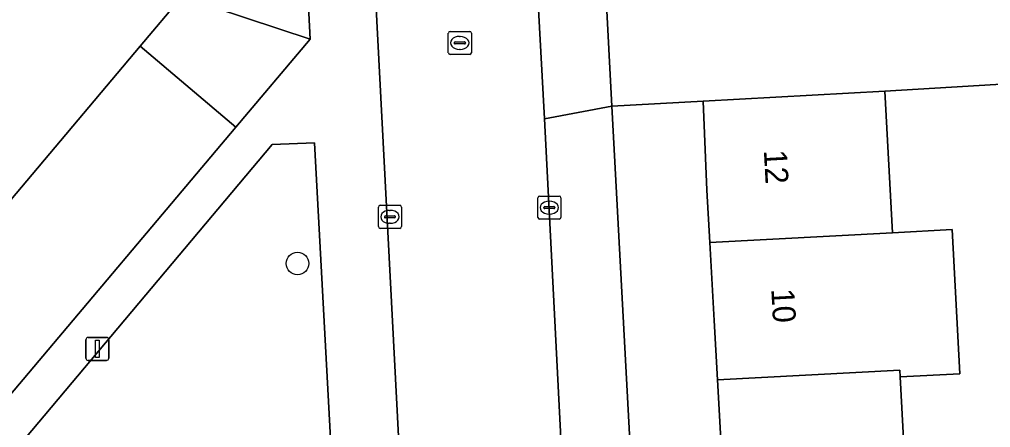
# Model space of a CAD drawing. Extents: x 161084 to 161928, y 385354 to 386522.
# Drawn here: x 161611.48 to 161653.65, y 386158.31 to 386176.02 of the extents above; entities that cross this region are included whole.
import ezdxf

# ---------------------------------------------------------------- set-up
doc = ezdxf.new("R2010")
doc.units = 0
for name, color, linetype in [('IMGEO_Boom', 7, 'Continuous'), ('IMGEO_Erf', 7, 'Continuous'), ('IMGEO_Groenvoorziening', 7, 'Continuous'), ('IMGEO_Kolk', 7, 'Continuous'), ('IMGEO_Lichtmast', 7, 'Continuous'), ('IMGEO_Muur', 7, 'Continuous'), ('IMGEO_Pand', 7, 'Continuous'), ('IMGEO_Pand_nummerreeks', 7, 'Continuous'), ('IMGEO_Rijbaan_lokaal_open', 7, 'Continuous'), ('IMGEO_Rioolput', 7, 'Continuous'), ('IMGEO_Voetpad_open', 7, 'Continuous')]:
    doc.layers.add(name, color=color, linetype=linetype)

msp = doc.modelspace()

# ---------------------------------------------------------------- linework, layer by layer
at = {"layer": 'IMGEO_Boom'}
msp.add_circle((161623.554, 386165.429), 0.489, dxfattribs=at)
at = {"layer": 'IMGEO_Erf'}
for points in [[(161656.052, 386173.323), (161649.064, 386172.9), (161649.391, 386166.76), (161651.987, 386166.899), (161652.319, 386160.643), (161649.723, 386160.504), (161650.024, 386154.848)], [(161642.119, 386154.424), (161641.787, 386160.38), (161641.641, 386162.951), (161641.456, 386166.335), (161641.332, 386168.614), (161641.164, 386172.469), (161637.206, 386172.247), (161639.296, 386133.291)]]:
    msp.add_lwpolyline(points, dxfattribs=at)
at = {"layer": 'IMGEO_Groenvoorziening'}
for points in [[(161618.291, 386181.639), (161617.137, 386203.786), (161610.462, 386210.396), (161608.302, 386210.434), (161604.878, 386160.809), (161606.863, 386163.164), (161616.713, 386174.853), (161618.532, 386177.011), (161618.487, 386177.868)], [(161624.104, 386175.156), (161623.766, 386181.646), (161618.291, 386181.639), (161618.487, 386177.868), (161618.532, 386177.011)], [(161620.878, 386171.336), (161624.104, 386175.156), (161618.532, 386177.011), (161616.713, 386174.853)], [(161611.02, 386159.662), (161620.878, 386171.336), (161616.713, 386174.853), (161606.863, 386163.164)], [(161624.287, 386170.668), (161622.458, 386170.587), (161605.296, 386150.212), (161604.499, 386148.919), (161604.412, 386148.812), (161604.335, 386148.697), (161604.269, 386148.576), (161604.214, 386148.45), (161604.17, 386148.319), (161604.138, 386148.185), (161604.118, 386148.049), (161604.11, 386147.911), (161604.115, 386147.773), (161604.132, 386147.638), (161604.214, 386147.382), (161604.318, 386147.135), (161604.444, 386146.897), (161604.591, 386146.672), (161604.757, 386146.461), (161604.941, 386146.266), (161605.142, 386146.088), (161605.16, 386146.074), (161611.058, 386141.222), (161624.979, 386157.832)]]:
    msp.add_lwpolyline(points, close=True, dxfattribs=at)
at = {"layer": 'IMGEO_Kolk'}
for p, q in [((161633.987, 386167.425), (161633.987, 386168.277)), ((161634.062, 386168.351), (161634.914, 386168.351)), ((161634.988, 386168.277), (161634.988, 386167.425)), ((161627.065, 386167.025), (161627.065, 386167.877)), ((161627.14, 386167.951), (161627.992, 386167.951)), ((161628.066, 386167.877), (161628.066, 386167.025)), ((161634.246, 386167.845), (161634.246, 386167.857)), ((161634.684, 386167.808), (161634.286, 386167.808)), ((161634.289, 386167.894), (161634.687, 386167.894)), ((161634.475, 386168.131), (161634.5, 386168.131)), ((161634.73, 386167.857), (161634.73, 386167.845)), ((161627.324, 386167.445), (161627.324, 386167.457)), ((161627.762, 386167.408), (161627.364, 386167.408)), ((161627.367, 386167.494), (161627.765, 386167.494)), ((161627.553, 386167.731), (161627.578, 386167.731)), ((161627.808, 386167.457), (161627.808, 386167.445)), ((161634.914, 386167.351), (161634.062, 386167.351)), ((161634.498, 386167.571), (161634.473, 386167.571)), ((161627.992, 386166.951), (161627.14, 386166.951)), ((161627.576, 386167.171), (161627.551, 386167.171))]:
    msp.add_line(p, q, dxfattribs=at)
for points in [[(161633.987, 386167.425), (161633.987, 386168.277)], [(161634.062, 386168.351), (161634.914, 386168.351)], [(161634.988, 386168.277), (161634.988, 386167.425)], [(161627.065, 386167.025), (161627.065, 386167.877)], [(161627.14, 386167.951), (161627.992, 386167.951)], [(161628.066, 386167.877), (161628.066, 386167.025)], [(161634.914, 386167.351), (161634.062, 386167.351)], [(161627.992, 386166.951), (161627.14, 386166.951)]]:
    msp.add_lwpolyline(points, dxfattribs=at)
for centre, radius, start, end in [((161634.064, 386168.275), 0.0765, 91.552, 178.448), ((161634.064, 386168.275), 0.0765, 91.552, 178.448), ((161634.912, 386168.275), 0.0765, 1.552, 88.448), ((161634.912, 386168.275), 0.0765, 1.552, 88.448), ((161627.142, 386167.875), 0.0765, 91.552, 178.448), ((161627.142, 386167.875), 0.0765, 91.552, 178.448), ((161627.99, 386167.875), 0.0765, 1.552, 88.448), ((161627.99, 386167.875), 0.0765, 1.552, 88.448), ((161634.286, 386167.854), 0.0403, 85.8775, 175.7526), ((161634.283, 386167.844), 0.0366, 178.938, 274.7102), ((161634.687, 386167.851), 0.043, 264.8664, 352.4533), ((161634.691, 386167.856), 0.0386, 1.7309, 96.639), ((161627.364, 386167.454), 0.0403, 85.8775, 175.7526), ((161627.361, 386167.444), 0.0366, 178.938, 274.7102), ((161627.765, 386167.451), 0.043, 264.8664, 352.4533), ((161627.769, 386167.456), 0.0386, 1.7309, 96.639), ((161634.064, 386167.427), 0.0765, 181.552, 268.448), ((161634.064, 386167.427), 0.0765, 181.552, 268.448), ((161634.912, 386167.427), 0.0765, 271.552, 358.448), ((161634.912, 386167.427), 0.0765, 271.552, 358.448), ((161627.142, 386167.027), 0.0765, 181.552, 268.448), ((161627.142, 386167.027), 0.0765, 181.552, 268.448), ((161627.99, 386167.027), 0.0765, 271.552, 358.448), ((161627.99, 386167.027), 0.0765, 271.552, 358.448)]:
    msp.add_arc(centre, radius, start, end, dxfattribs=at)
for centre, major_axis, ratio, start_param, end_param in [((161634.474, 386167.851), (-0.387, 0.002), 0.722429, 4.712389, 7.853982), ((161634.499, 386167.851), (-0.39, 0.002), 0.717154, 1.570796, 4.712389), ((161627.552, 386167.451), (-0.387, 0.002), 0.722429, 4.712389, 7.853982), ((161627.577, 386167.451), (-0.39, 0.002), 0.717154, 1.570796, 4.712389)]:
    msp.add_ellipse(centre, major_axis=major_axis, ratio=ratio, start_param=start_param, end_param=end_param, dxfattribs=at)
at = {"layer": 'IMGEO_Lichtmast'}
for p, q in [((161614.362, 386161.318), (161614.362, 386162.118)), ((161614.362, 386162.118), (161614.362, 386161.318)), ((161614.462, 386162.218), (161615.252, 386162.218)), ((161615.252, 386162.218), (161614.462, 386162.218)), ((161615.352, 386162.118), (161615.352, 386161.318)), ((161615.352, 386161.318), (161615.352, 386162.118)), ((161615.252, 386161.218), (161614.462, 386161.218)), ((161614.462, 386161.218), (161615.252, 386161.218))]:
    msp.add_line(p, q, dxfattribs=at)
msp.add_lwpolyline([(161614.782, 386162.093), (161614.932, 386162.093), (161614.932, 386161.343), (161614.782, 386161.343), (161614.782, 386162.093)], dxfattribs=at)
for centre, start, end in [((161614.462, 386162.118), 90, 180), ((161614.462, 386162.118), 90, 180), ((161615.252, 386162.118), 0, 90), ((161615.252, 386162.118), 360, 90), ((161614.462, 386161.318), 180, 270), ((161614.462, 386161.318), 180, 270), ((161615.252, 386161.318), 270, 0), ((161615.252, 386161.318), 270, 0)]:
    msp.add_arc(centre, 0.1, start, end, dxfattribs=at)
at = {"layer": 'IMGEO_Muur'}
msp.add_lwpolyline([(161656.052, 386173.323), (161649.064, 386172.9)], dxfattribs=at)
at = {"layer": 'IMGEO_Pand'}
for points in [[(161649.391, 386166.76), (161649.064, 386172.9), (161641.164, 386172.469), (161641.332, 386168.614), (161641.456, 386166.335)], [(161649.391, 386166.76), (161641.456, 386166.335), (161641.641, 386162.951), (161641.787, 386160.38), (161649.707, 386160.804), (161649.723, 386160.504), (161652.319, 386160.643), (161651.987, 386166.899)], [(161649.723, 386160.504), (161649.707, 386160.804), (161641.787, 386160.38), (161642.119, 386154.424), (161650.024, 386154.848)]]:
    msp.add_lwpolyline(points, close=True, dxfattribs=at)
at = {"layer": 'IMGEO_Rijbaan_lokaal_open'}
for points in [[(161634.273, 386171.707), (161633.963, 386177.532), (161633.245, 386190.997), (161626.232, 386190.651), (161629.305, 386131.891), (161629.332, 386131.415), (161629.298, 386130.848), (161629.208, 386130.289), (161629.083, 386129.74), (161628.863, 386129.22), (161628.597, 386128.722), (161628.287, 386128.25), (161627.937, 386127.807), (161627.549, 386127.397), (161627.125, 386127.024), (161627.107, 386127.011), (161626.481, 386126.617), (161625.823, 386126.279), (161625.137, 386126.002)], [(161636.94, 386177.224), (161637.206, 386172.247), (161641.164, 386172.469), (161649.064, 386172.9), (161656.052, 386173.323), (161659.545, 386173.534), (161661.03, 386173.623), (161667.247, 386173.935), (161667.409, 386171.03), (161667.57, 386168.126), (161667.732, 386165.221), (161667.894, 386162.316), (161668.055, 386159.412), (161668.217, 386156.507), (161679.961, 386157.231), (161679.808, 386160.128), (161679.656, 386163.026), (161679.503, 386165.924), (161679.35, 386168.821), (161679.198, 386171.718), (161679.045, 386174.616), (161684.991, 386174.93), (161684.778, 386178.969)], [(161636.316, 386131.832), (161634.273, 386171.707)]]:
    msp.add_lwpolyline(points, dxfattribs=at)
at = {"layer": 'IMGEO_Rioolput'}
for p, q in [((161630.101, 386174.572), (161630.101, 386175.424)), ((161630.176, 386175.498), (161631.028, 386175.498)), ((161631.102, 386175.424), (161631.102, 386174.572)), ((161630.36, 386174.992), (161630.36, 386175.004)), ((161630.798, 386174.955), (161630.4, 386174.955)), ((161630.403, 386175.041), (161630.801, 386175.041)), ((161630.589, 386175.278), (161630.614, 386175.278)), ((161630.844, 386175.004), (161630.844, 386174.992)), ((161631.028, 386174.498), (161630.176, 386174.498)), ((161630.612, 386174.718), (161630.587, 386174.718))]:
    msp.add_line(p, q, dxfattribs=at)
for points in [[(161630.101, 386174.572), (161630.101, 386175.424)], [(161630.176, 386175.498), (161631.028, 386175.498)], [(161631.102, 386175.424), (161631.102, 386174.572)], [(161631.028, 386174.498), (161630.176, 386174.498)]]:
    msp.add_lwpolyline(points, dxfattribs=at)
for centre, radius, start, end in [((161630.178, 386175.422), 0.0765, 91.552, 178.448), ((161630.178, 386175.422), 0.0765, 91.552, 178.448), ((161631.026, 386175.422), 0.0765, 1.552, 88.448), ((161631.026, 386175.422), 0.0765, 1.552, 88.448), ((161630.4, 386175.001), 0.0403, 85.8775, 175.7526), ((161630.397, 386174.991), 0.0366, 178.938, 274.7102), ((161630.801, 386174.998), 0.043, 264.8664, 352.4533), ((161630.805, 386175.003), 0.0386, 1.7309, 96.639), ((161630.178, 386174.574), 0.0765, 181.552, 268.448), ((161630.178, 386174.574), 0.0765, 181.552, 268.448), ((161631.026, 386174.574), 0.0765, 271.552, 358.448), ((161631.026, 386174.574), 0.0765, 271.552, 358.448)]:
    msp.add_arc(centre, radius, start, end, dxfattribs=at)
for centre, major_axis, ratio, start_param, end_param in [((161630.588, 386174.998), (-0.387, 0.002), 0.722429, 4.712389, 7.853982), ((161630.613, 386174.998), (-0.39, 0.002), 0.717154, 1.570796, 4.712389)]:
    msp.add_ellipse(centre, major_axis=major_axis, ratio=ratio, start_param=start_param, end_param=end_param, dxfattribs=at)
at = {"layer": 'IMGEO_Voetpad_open'}
for points in [[(161620.445, 386244.868), (161620.769, 386238.686), (161622.648, 386202.795), (161622.911, 386198.068), (161623.766, 386181.646), (161624.104, 386175.156), (161620.878, 386171.336), (161611.02, 386159.662)], [(161610.091, 386244.389), (161609.774, 386241.599), (161607.084, 386203.163), (161606.909, 386200.569), (161603.251, 386146.562), (161604.757, 386146.461), (161604.591, 386146.672), (161604.444, 386146.897), (161604.318, 386147.135), (161604.214, 386147.382), (161604.132, 386147.638), (161604.115, 386147.773), (161604.11, 386147.911), (161604.118, 386148.049), (161604.138, 386148.185), (161604.17, 386148.319), (161604.214, 386148.45), (161604.269, 386148.576), (161604.335, 386148.697), (161604.412, 386148.812), (161604.499, 386148.919), (161605.296, 386150.212), (161622.458, 386170.587)], [(161629.305, 386131.891), (161626.232, 386190.651)], [(161637.206, 386172.247), (161634.273, 386171.707), (161636.316, 386131.832)], [(161639.296, 386133.291), (161637.206, 386172.247)], [(161622.458, 386170.587), (161624.287, 386170.668), (161624.979, 386157.832)]]:
    msp.add_lwpolyline(points, dxfattribs=at)
msp.add_lwpolyline([(161633.963, 386177.532), (161634.273, 386171.707), (161637.206, 386172.247), (161636.94, 386177.224)], close=True, dxfattribs=at)

# ---------------------------------------------------------------- texts
at = {"layer": 'IMGEO_Pand_nummerreeks'}
for s, rotation, p in [('12', 273.069, (161643.802, 386170.334)), ('10', 273.0708, (161644.125, 386164.313))]:
    msp.add_text(s, height=1, rotation=rotation, dxfattribs=at).set_placement(p)

doc.saveas('drawing.dxf')
